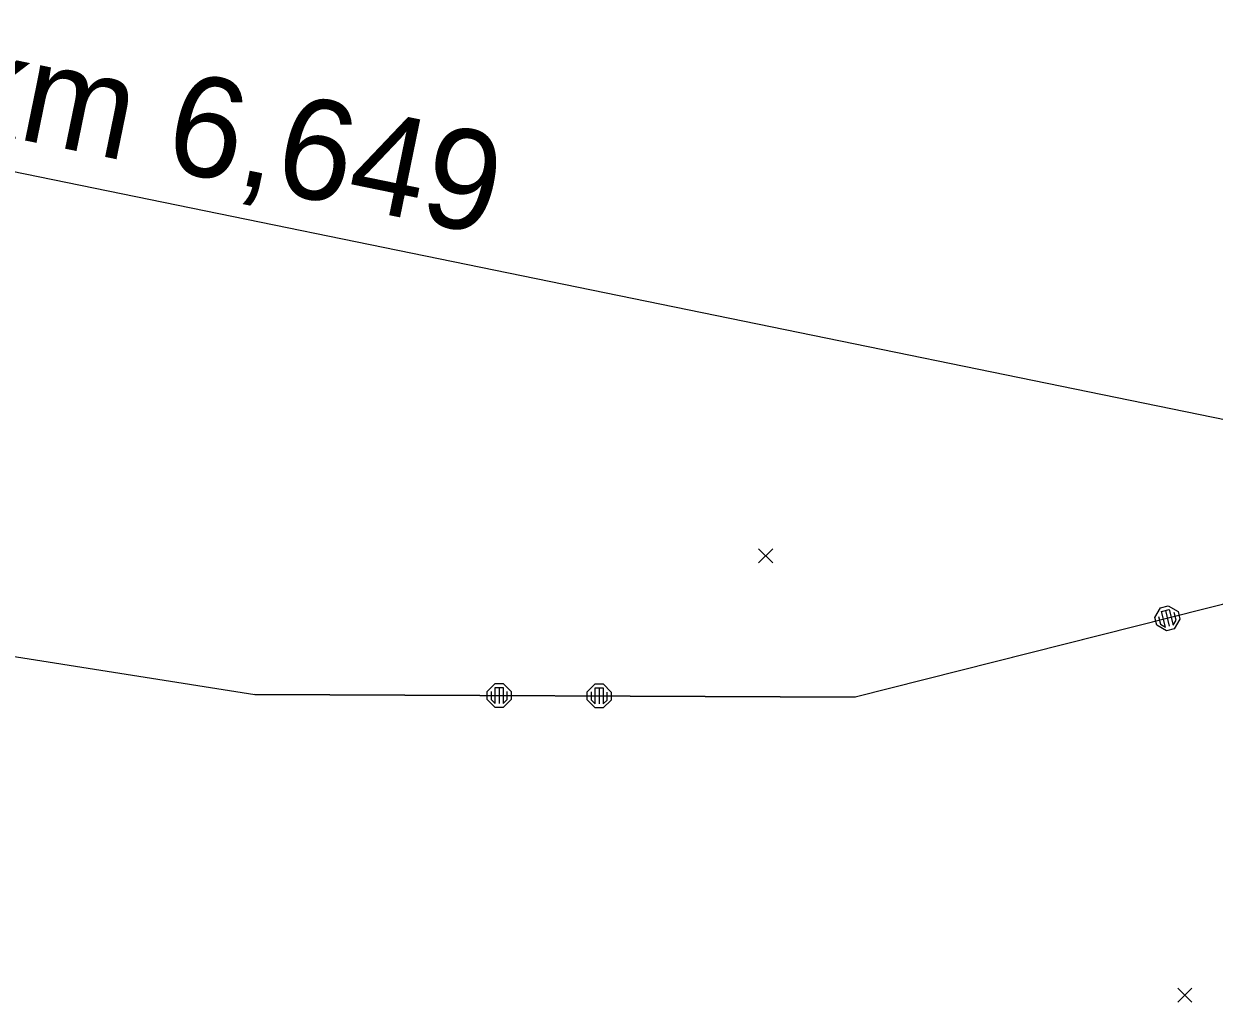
# Model space of a CAD drawing. Extents: x -866402 to -860377, y -1041908 to -1038598.
# Drawn here: x -864191.03 to -864161.28, y -1040970.36 to -1040945.91 of the extents above; entities that cross this region are included whole.
import ezdxf

# ---------------------------------------------------------------- set-up
doc = ezdxf.new("R2010")
doc.units = 0
for name, color, linetype in [('Vrstva 1', 7, 'Continuous'), ('Vrstva 49', 7, 'Continuous'), ('Vrstva 5', 7, 'Continuous'), ('Vrstva 55', 7, 'Continuous')]:
    doc.layers.add(name, color=color, linetype=linetype)

msp = doc.modelspace()

# ---------------------------------------------------------------- linework, layer by layer
at = {"layer": 'Vrstva 1'}
for p, q in [((-864151.935, -1040958.113), (-864170.25, -1040962.74)), ((-864151.935, -1040958.113), (-864170.25, -1040962.74)), ((-864199.86, -1040960.37), (-864185.25, -1040962.67)), ((-864199.86, -1040960.37), (-864185.25, -1040962.67)), ((-864162.62, -1040960.503), (-864162.426, -1040960.454)), ((-864162.62, -1040960.503), (-864162.426, -1040960.454)), ((-864162.426, -1040960.454), (-864162.183, -1040960.599)), ((-864162.426, -1040960.454), (-864162.183, -1040960.599)), ((-864162.765, -1040960.746), (-864162.62, -1040960.503)), ((-864162.765, -1040960.746), (-864162.62, -1040960.503)), ((-864162.716, -1040960.94), (-864162.765, -1040960.746)), ((-864162.716, -1040960.94), (-864162.765, -1040960.746)), ((-864162.668, -1040960.721), (-864162.619, -1040960.915)), ((-864162.668, -1040960.721), (-864162.619, -1040960.915)), ((-864162.596, -1040960.6), (-864162.402, -1040960.551)), ((-864162.596, -1040960.6), (-864162.402, -1040960.551)), ((-864162.498, -1040960.988), (-864162.596, -1040960.6)), ((-864162.498, -1040960.988), (-864162.596, -1040960.6)), ((-864162.499, -1040960.575), (-864162.401, -1040960.963)), ((-864162.499, -1040960.575), (-864162.401, -1040960.963)), ((-864162.402, -1040960.551), (-864162.304, -1040960.939)), ((-864162.402, -1040960.551), (-864162.304, -1040960.939)), ((-864162.231, -1040960.817), (-864162.28, -1040960.623)), ((-864162.231, -1040960.817), (-864162.28, -1040960.623)), ((-864162.183, -1040960.599), (-864162.134, -1040960.793)), ((-864162.183, -1040960.599), (-864162.134, -1040960.793)), ((-864162.473, -1040961.085), (-864162.716, -1040960.94)), ((-864162.473, -1040961.085), (-864162.716, -1040960.94)), ((-864162.619, -1040960.915), (-864162.498, -1040960.988)), ((-864162.619, -1040960.915), (-864162.498, -1040960.988)), ((-864162.279, -1040961.036), (-864162.473, -1040961.085)), ((-864162.279, -1040961.036), (-864162.473, -1040961.085)), ((-864162.304, -1040960.939), (-864162.231, -1040960.817)), ((-864162.304, -1040960.939), (-864162.231, -1040960.817)), ((-864162.134, -1040960.793), (-864162.279, -1040961.036)), ((-864162.134, -1040960.793), (-864162.279, -1040961.036)), ((-864179.449, -1040962.597), (-864179.248, -1040962.398)), ((-864179.449, -1040962.597), (-864179.248, -1040962.398)), ((-864179.25, -1040962.898), (-864179.249, -1040962.498)), ((-864179.25, -1040962.898), (-864179.249, -1040962.498)), ((-864179.249, -1040962.498), (-864179.049, -1040962.498)), ((-864179.249, -1040962.498), (-864179.049, -1040962.498)), ((-864179.248, -1040962.398), (-864179.048, -1040962.398)), ((-864179.248, -1040962.398), (-864179.048, -1040962.398)), ((-864179.149, -1040962.498), (-864179.15, -1040962.898)), ((-864179.149, -1040962.498), (-864179.15, -1040962.898)), ((-864179.049, -1040962.498), (-864179.05, -1040962.898)), ((-864179.049, -1040962.498), (-864179.05, -1040962.898)), ((-864179.048, -1040962.398), (-864178.849, -1040962.599)), ((-864179.048, -1040962.398), (-864178.849, -1040962.599)), ((-864176.949, -1040962.608), (-864176.748, -1040962.409)), ((-864176.949, -1040962.608), (-864176.748, -1040962.409)), ((-864176.75, -1040962.909), (-864176.749, -1040962.509)), ((-864176.75, -1040962.909), (-864176.749, -1040962.509)), ((-864176.749, -1040962.509), (-864176.549, -1040962.51)), ((-864176.749, -1040962.509), (-864176.549, -1040962.51)), ((-864176.748, -1040962.409), (-864176.548, -1040962.41)), ((-864176.748, -1040962.409), (-864176.548, -1040962.41)), ((-864176.649, -1040962.51), (-864176.65, -1040962.91)), ((-864176.649, -1040962.51), (-864176.65, -1040962.91)), ((-864176.549, -1040962.51), (-864176.55, -1040962.91)), ((-864176.549, -1040962.51), (-864176.55, -1040962.91)), ((-864176.548, -1040962.41), (-864176.349, -1040962.611)), ((-864176.548, -1040962.41), (-864176.349, -1040962.611)), ((-864185.25, -1040962.67), (-864170.25, -1040962.74)), ((-864185.25, -1040962.67), (-864170.25, -1040962.74)), ((-864179.45, -1040962.797), (-864179.449, -1040962.597)), ((-864179.45, -1040962.797), (-864179.449, -1040962.597)), ((-864179.251, -1040962.998), (-864179.45, -1040962.797)), ((-864179.251, -1040962.998), (-864179.45, -1040962.797)), ((-864179.349, -1040962.597), (-864179.35, -1040962.797)), ((-864179.349, -1040962.597), (-864179.35, -1040962.797)), ((-864179.35, -1040962.797), (-864179.25, -1040962.898)), ((-864179.35, -1040962.797), (-864179.25, -1040962.898)), ((-864178.85, -1040962.799), (-864179.051, -1040962.998)), ((-864178.85, -1040962.799), (-864179.051, -1040962.998)), ((-864179.05, -1040962.898), (-864178.95, -1040962.799)), ((-864179.05, -1040962.898), (-864178.95, -1040962.799)), ((-864178.95, -1040962.799), (-864178.949, -1040962.599)), ((-864178.95, -1040962.799), (-864178.949, -1040962.599)), ((-864178.849, -1040962.599), (-864178.85, -1040962.799)), ((-864178.849, -1040962.599), (-864178.85, -1040962.799)), ((-864176.95, -1040962.808), (-864176.949, -1040962.608)), ((-864176.95, -1040962.808), (-864176.949, -1040962.608)), ((-864176.751, -1040963.009), (-864176.95, -1040962.808)), ((-864176.751, -1040963.009), (-864176.95, -1040962.808)), ((-864176.849, -1040962.609), (-864176.85, -1040962.809)), ((-864176.849, -1040962.609), (-864176.85, -1040962.809)), ((-864176.85, -1040962.809), (-864176.75, -1040962.909)), ((-864176.85, -1040962.809), (-864176.75, -1040962.909)), ((-864176.35, -1040962.811), (-864176.551, -1040963.01)), ((-864176.35, -1040962.811), (-864176.551, -1040963.01)), ((-864176.55, -1040962.91), (-864176.45, -1040962.811)), ((-864176.55, -1040962.91), (-864176.45, -1040962.811)), ((-864176.45, -1040962.811), (-864176.449, -1040962.611)), ((-864176.45, -1040962.811), (-864176.449, -1040962.611)), ((-864176.349, -1040962.611), (-864176.35, -1040962.811)), ((-864176.349, -1040962.611), (-864176.35, -1040962.811)), ((-864179.051, -1040962.998), (-864179.251, -1040962.998)), ((-864179.051, -1040962.998), (-864179.251, -1040962.998)), ((-864176.551, -1040963.01), (-864176.751, -1040963.009)), ((-864176.551, -1040963.01), (-864176.751, -1040963.009))]:
    msp.add_line(p, q, dxfattribs=at)
at = {"layer": 'Vrstva 49'}
for p, q in [((-864172.664, -1040959.032), (-864172.31, -1040959.386)), ((-864172.664, -1040959.386), (-864172.31, -1040959.032)), ((-864162.19, -1040970.011), (-864161.836, -1040970.365)), ((-864162.19, -1040970.365), (-864161.836, -1040970.011))]:
    msp.add_line(p, q, dxfattribs=at)
at = {"layer": 'Vrstva 5'}
msp.add_line((-864138.918, -1040960.346), (-864192.706, -1040949.313), dxfattribs=at)
at = {"layer": 'Vrstva 55'}
msp.add_lwpolyline([(-864124.203, -1040948.655), (-864151.935, -1040958.113), (-864170.25, -1040962.74), (-864185.25, -1040962.67)], dxfattribs=at)

# ---------------------------------------------------------------- texts
at = {"layer": 'Vrstva 5'}
msp.add_text('km 6,649', height=2.5, rotation=348.4086, dxfattribs=at).set_placement((-864192.86, -1040948.443))

doc.saveas('drawing.dxf')
